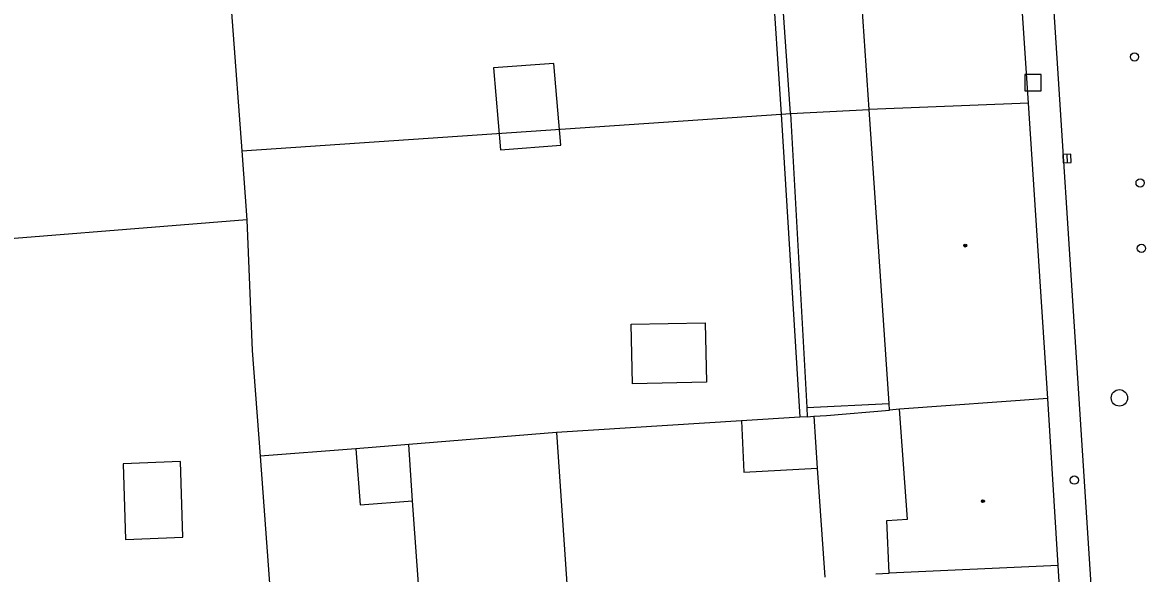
# Model space of a CAD drawing. Extents: x -596024 to -594475, y -1163820 to -1161957.
# Drawn here: x -595971.5 to -595903.1, y -1162063.2 to -1162029.7 of the extents above; entities that cross this region are included whole.
import ezdxf

# ---------------------------------------------------------------- set-up
doc = ezdxf.new("R2010")
doc.units = 0
for name, color, linetype in [('Level 10', 7, 'Continuous'), ('Level 11', 7, 'Continuous'), ('Level 26', 7, 'Continuous'), ('Level 27', 7, 'Continuous'), ('Level 28', 7, 'Continuous'), ('Level 31', 7, 'Continuous'), ('Level 39', 7, 'Continuous'), ('Level 5', 7, 'Continuous')]:
    doc.layers.add(name, color=color, linetype=linetype)

msp = doc.modelspace()

# ---------------------------------------------------------------- linework, layer by layer
at = {"layer": 'Level 10'}
msp.add_lwpolyline([(-595905.66, -1162076.15), (-595910.35, -1162003.66), (-595910.67, -1161998.39), (-595913.31, -1161956.88)], dxfattribs=at)
at = {"layer": 'Level 11'}
for points in [[(-595926.49, -1162017.53), (-595926.49, -1162017.54), (-595925.31, -1162035.32)], [(-595924.74, -1162035.28), (-595925.99, -1162017.5)], [(-595959.3, -1162021.8), (-595958.13, -1162037.55)], [(-595939.14, -1162032.23), (-595942.82, -1162032.51), (-595942.4, -1162037.49)], [(-595942.4, -1162037.49), (-595938.72, -1162037.2), (-595939.14, -1162032.23)], [(-595924.74, -1162035.28), (-595919.97, -1162035.03)], [(-595958.13, -1162037.55), (-595925.31, -1162035.32)], [(-595925.31, -1162035.32), (-595924.74, -1162035.28)], [(-595925.31, -1162035.32), (-595924.19, -1162053.75)], [(-595924.74, -1162035.28), (-595923.76, -1162053.15)], [(-595958.13, -1162037.55), (-595957.82, -1162041.75)], [(-595957.82, -1162041.75), (-595977.54, -1162043.32), (-595975.25, -1162073.14)], [(-595957.82, -1162041.75), (-595957.5, -1162049.69), (-595957.02, -1162056.12)], [(-595929.861, -1162051.62), (-595934.372, -1162051.71), (-595934.444, -1162048.092), (-595929.933, -1162048.002), (-595929.861, -1162051.62)], [(-595923.76, -1162053.15), (-595918.75, -1162052.91)], [(-595923.76, -1162053.15), (-595923.73, -1162053.72)], [(-595923.34, -1162053.69), (-595922.55, -1162053.65), (-595918.72, -1162053.32)], [(-595924.19, -1162053.75), (-595927.74, -1162053.97), (-595938.98, -1162054.68)], [(-595927.74, -1162053.97), (-595927.58, -1162057.08), (-595923.12, -1162056.85)], [(-595923.73, -1162053.72), (-595924.19, -1162053.75)], [(-595923.73, -1162053.72), (-595923.34, -1162053.69)], [(-595923.34, -1162053.69), (-595923.12, -1162056.85), (-595922.66, -1162063.47)], [(-595938.98, -1162054.68), (-595947.98, -1162055.41)], [(-595938.98, -1162054.68), (-595938.32, -1162064.47)], [(-595947.98, -1162055.41), (-595951.2, -1162055.66), (-595957.02, -1162056.12)], [(-595946.43, -1162077.1), (-595947.74, -1162058.83), (-595947.98, -1162055.41)], [(-595957.02, -1162056.12), (-595955.88, -1162071.57)], [(-595951.2, -1162055.66), (-595950.93, -1162059.08), (-595947.74, -1162058.83)], [(-595961.71, -1162061.03), (-595961.86, -1162056.43), (-595965.35, -1162056.58)], [(-595965.35, -1162056.58), (-595965.2, -1162061.19), (-595961.71, -1162061.03)]]:
    msp.add_lwpolyline(points, dxfattribs=at)
at = {"layer": 'Level 26'}
msp.add_lwpolyline([(-595910.5, -1162033.91), (-595909.5, -1162033.91), (-595909.5, -1162032.91), (-595910.5, -1162032.91)], close=True, dxfattribs=at)
at = {"layer": 'Level 27'}
msp.add_line((-595907.941, -1162037.77), (-595907.919, -1162038.27), dxfattribs=at)
msp.add_lwpolyline([(-595908.19, -1162037.781), (-595908.169, -1162038.28), (-595907.67, -1162038.259), (-595907.691, -1162037.76)], close=True, dxfattribs=at)
msp.add_circle((-595904.74, -1162052.57), 0.5, dxfattribs=at)
at = {"layer": 'Level 28'}
for centre in [(-595903.82, -1162031.84), (-595903.48, -1162039.5), (-595903.4, -1162043.48)]:
    msp.add_circle(centre, 0.25, dxfattribs=at)
at = {"layer": 'Level 31'}
msp.add_circle((-595907.48, -1162057.57), 0.25, dxfattribs=at)
at = {"layer": 'Level 39'}
for centre, radius in [((-595914.12, -1162043.31), 0.09), ((-595914.12, -1162043.31), 0.0398), ((-595913.04, -1162058.85), 0.09), ((-595913.04, -1162058.85), 0.0398)]:
    msp.add_circle(centre, radius, dxfattribs=at)
at = {"layer": 'Level 5'}
for points in [[(-595919.97, -1162035.03), (-595921.19, -1162017.18)], [(-595910.27, -1162034.66), (-595911.47, -1162016.69)], [(-595910.27, -1162034.66), (-595919.97, -1162035.03)], [(-595918.75, -1162052.91), (-595919.97, -1162035.03)], [(-595909.1, -1162052.61), (-595910.27, -1162034.66)], [(-595909.1, -1162052.61), (-595918.11, -1162053.26)], [(-595908.46, -1162062.77), (-595909.1, -1162052.61)], [(-595918.72, -1162053.32), (-595918.75, -1162052.91)], [(-595918.11, -1162053.26), (-595918.72, -1162053.32)], [(-595917.64, -1162059.95), (-595918.11, -1162053.26)], [(-595918.89, -1162060.03), (-595917.64, -1162059.95)], [(-595918.74, -1162063.23), (-595918.89, -1162060.03)], [(-595908.46, -1162062.77), (-595918.74, -1162063.23)], [(-595907.86, -1162072.62), (-595908.46, -1162062.77)], [(-595919.56, -1162063.27), (-595918.74, -1162063.23)]]:
    msp.add_lwpolyline(points, dxfattribs=at)

doc.saveas('drawing.dxf')
